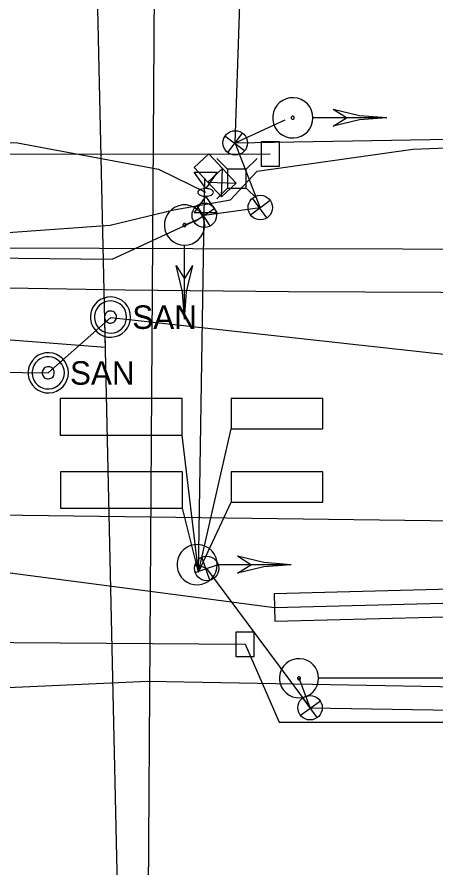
# Model space of a CAD drawing. Extents: x 596028 to 606371, y 330010 to 403088.
# Drawn here: x 604977.7 to 605046.3, y 332631.8 to 332771 of the extents above; entities that cross this region are included whole.
import ezdxf

# ---------------------------------------------------------------- set-up
doc = ezdxf.new("R2010")
doc.units = 0
for name, color, linetype in [('Default', 7, 'Continuous'), ('E_LTG_CID', 7, 'Continuous'), ('E_SIG', 7, 'Continuous'), ('E_SIG_Conduit', 7, 'Continuous'), ('E_SIG_Loops', 7, 'Continuous'), ('E_UTL_E_Bold', 7, 'Continuous'), ('E_UTL_E_UG', 7, 'Continuous'), ('E_UTL_FO_UG_MCI', 7, 'Continuous'), ('E_UTL_FO_UG_MWFN', 7, 'Continuous'), ('E_UTL_G_UG', 7, 'Continuous'), ('E_UTL_SAN_MH', 7, 'Continuous'), ('E_UTL_SAN_UG', 7, 'Continuous'), ('E_UTL_SAN_UG_MMSD', 7, 'Continuous'), ('E_UTL_T_UG', 7, 'Continuous'), ('E_UTL_TV', 7, 'Continuous'), ('E_UTL_TV_UG', 7, 'Continuous'), ('E_UTL_W_UG', 7, 'Continuous')]:
    doc.layers.add(name, color=color, linetype=linetype)

# ---------------------------------------------------------------- blocks, each defined once
blk = doc.blocks.new('_U300')
at = {"layer": 'E_SIG'}
for p, q in [((0, 6.1), (0, -6.1)), ((-6.09, 0.4), (6.1, 0.4))]:
    blk.add_line(p, q, dxfattribs=at)
blk.add_circle((0, 0.01), 6.1, dxfattribs=at)
blk = doc.blocks.new('_U305')
at = {"layer": 'E_SIG'}
for p, q in [((0, 6.1), (0, -6.1)), ((-6.09, 0.4), (6.1, 0.4))]:
    blk.add_line(p, q, dxfattribs=at)
blk.add_circle((0, 0.01), 6.1, dxfattribs=at)
blk = doc.blocks.new('_U306')
at = {"layer": 'E_SIG'}
for p, q in [((0, 6.1), (0, -6.1)), ((-6.09, 0.4), (6.1, 0.4))]:
    blk.add_line(p, q, dxfattribs=at)
blk.add_circle((0, 0.01), 6.1, dxfattribs=at)
blk = doc.blocks.new('_U307')
at = {"layer": 'E_SIG'}
for p, q in [((0, 6.1), (0, -6.1)), ((-6.09, 0.4), (6.1, 0.4))]:
    blk.add_line(p, q, dxfattribs=at)
blk.add_circle((0, 0.01), 6.1, dxfattribs=at)
blk = doc.blocks.new('_U308')
at = {"layer": 'E_SIG'}
for p, q in [((0, 6.1), (0, -6.1)), ((-6.09, 0.4), (6.1, 0.4))]:
    blk.add_line(p, q, dxfattribs=at)
blk.add_circle((0, 0.01), 6.1, dxfattribs=at)
blk = doc.blocks.new('POINT_DISPLAY')
at = {"layer": 'Default'}
blk.add_line((0, 0), (0, 0), dxfattribs=at)
blk = doc.blocks.new('CBX')
at = {"layer": 'E_SIG'}
for p, q in [((0, 16.5), (-32.9, -16.5)), ((-32.9, 16.5), (0, -16.5)), ((0, -16.5), (0, 16.5))]:
    blk.add_line(p, q, dxfattribs=at)
blk.add_lwpolyline([(-32.9, -16.5), (-32.9, 16.5), (32.9, 16.5), (32.9, -16.5)], close=True, dxfattribs=at)
blk.add_blockref('POINT_DISPLAY', (0, 0), dxfattribs=at)

msp = doc.modelspace()

# ---------------------------------------------------------------- linework, layer by layer
at = {"layer": 'E_LTG_CID'}
msp.add_lwpolyline([(604931.85, 331581.07), (604937.27, 331603.67), (604947.8, 331650.94), (604952, 331678.28), (604955.83, 331701.76), (604989.48, 331966.47), (604996.27, 332242.26), (604998.49, 332512.59), (605000.29, 332783.81), (605002.15, 332931.75), (605000.64, 332964.83), (605000.69, 332966.2), (605002.17, 333011.44), (605003.78, 333073.37), (605005.15, 333128.46), (605004.43, 333142.5)], dxfattribs=at)
at = {"layer": 'E_SIG'}
for points in [[(605026.17, 332754.48), (605026.11, 332755.1), (605025.93, 332755.7), (605025.64, 332756.26), (605025.25, 332756.75), (605024.78, 332757.17), (605024.24, 332757.48), (605023.64, 332757.68), (605023.02, 332757.77), (605022.4, 332757.74), (605021.79, 332757.6), (605021.22, 332757.33), (605020.7, 332756.97), (605020.27, 332756.52), (605019.93, 332755.99), (605019.7, 332755.41), (605019.58, 332754.79), (605019.58, 332754.16), (605019.7, 332753.55), (605019.93, 332752.96), (605020.27, 332752.44), (605020.7, 332751.98), (605021.22, 332751.62), (605021.79, 332751.36), (605022.4, 332751.21), (605023.02, 332751.18), (605023.64, 332751.27), (605024.24, 332751.48), (605024.78, 332751.79), (605025.25, 332752.2), (605025.64, 332752.69), (605025.93, 332753.25), (605026.11, 332753.85), (605026.17, 332754.48)], [(605038.27, 332754.48), (605033.81, 332754.82), (605029.47, 332755.85)], [(605031.67, 332754.48), (605029.47, 332755.85)], [(605023.12, 332754.48), (605023.11, 332754.52), (605023.1, 332754.57), (605023.08, 332754.61), (605023.05, 332754.65), (605023.01, 332754.68), (605022.97, 332754.71), (605022.93, 332754.72), (605022.88, 332754.73), (605022.83, 332754.73), (605022.78, 332754.72), (605022.74, 332754.7), (605022.7, 332754.67), (605022.67, 332754.63), (605022.64, 332754.59), (605022.62, 332754.55), (605022.61, 332754.5), (605022.61, 332754.45), (605022.62, 332754.41), (605022.64, 332754.36), (605022.67, 332754.32), (605022.7, 332754.29), (605022.74, 332754.26), (605022.78, 332754.24), (605022.83, 332754.23), (605022.88, 332754.22), (605022.93, 332754.23), (605022.97, 332754.25), (605023.01, 332754.27), (605023.05, 332754.3), (605023.08, 332754.34), (605023.1, 332754.38), (605023.11, 332754.43), (605023.12, 332754.48)], [(605038.27, 332754.48), (605026.22, 332754.48)], [(605038.27, 332754.48), (605033.81, 332754.13), (605029.47, 332753.1)], [(605029.47, 332753.1), (605031.67, 332754.48)], [(605005.14, 332733.61), (605005.76, 332733.67), (605006.37, 332733.85), (605006.92, 332734.14), (605007.42, 332734.53), (605007.83, 332735), (605008.14, 332735.54), (605008.35, 332736.14), (605008.44, 332736.76), (605008.41, 332737.38), (605008.26, 332737.99), (605008, 332738.56), (605007.63, 332739.08), (605007.18, 332739.51), (605006.65, 332739.85), (605006.07, 332740.08), (605005.45, 332740.2), (605004.83, 332740.2), (605004.21, 332740.08), (605003.63, 332739.85), (605003.1, 332739.51), (605002.65, 332739.08), (605002.28, 332738.56), (605002.02, 332737.99), (605001.87, 332737.38), (605001.84, 332736.76), (605001.93, 332736.14), (605002.14, 332735.54), (605002.45, 332735), (605002.86, 332734.53), (605003.36, 332734.14), (605003.91, 332733.85), (605004.52, 332733.67), (605005.14, 332733.61)], [(605005.14, 332736.66), (605005.19, 332736.67), (605005.23, 332736.68), (605005.28, 332736.7), (605005.31, 332736.73), (605005.35, 332736.77), (605005.37, 332736.81), (605005.39, 332736.85), (605005.39, 332736.9), (605005.39, 332736.95), (605005.38, 332737), (605005.36, 332737.04), (605005.33, 332737.08), (605005.3, 332737.11), (605005.26, 332737.14), (605005.21, 332737.16), (605005.16, 332737.17), (605005.12, 332737.17), (605005.07, 332737.16), (605005.02, 332737.14), (605004.98, 332737.11), (605004.95, 332737.08), (605004.92, 332737.04), (605004.9, 332737), (605004.89, 332736.95), (605004.89, 332736.9), (605004.89, 332736.85), (605004.91, 332736.81), (605004.93, 332736.77), (605004.97, 332736.73), (605005, 332736.7), (605005.05, 332736.68), (605005.09, 332736.67), (605005.14, 332736.66)], [(605005.14, 332721.51), (605005.14, 332733.56)], [(605005.14, 332721.51), (605004.79, 332725.97), (605003.76, 332730.31)], [(605003.77, 332730.31), (605005.14, 332728.11)], [(605005.14, 332721.51), (605005.49, 332725.97), (605006.51, 332730.31)], [(605005.14, 332728.11), (605006.52, 332730.31)], [(605010.5, 332681.28), (605010.44, 332681.91), (605010.27, 332682.51), (605009.98, 332683.07), (605009.59, 332683.56), (605009.12, 332683.97), (605008.57, 332684.28), (605007.98, 332684.49), (605007.36, 332684.58), (605006.73, 332684.55), (605006.12, 332684.4), (605005.55, 332684.14), (605005.04, 332683.78), (605004.61, 332683.32), (605004.27, 332682.79), (605004.04, 332682.21), (605003.92, 332681.6), (605003.92, 332680.97), (605004.04, 332680.35), (605004.27, 332679.77), (605004.61, 332679.24), (605005.04, 332678.79), (605005.55, 332678.42), (605006.12, 332678.16), (605006.73, 332678.02), (605007.36, 332677.99), (605007.98, 332678.08), (605008.57, 332678.28), (605009.12, 332678.59), (605009.59, 332679), (605009.98, 332679.5), (605010.27, 332680.06), (605010.44, 332680.66), (605010.5, 332681.28)], [(605022.6, 332681.28), (605018.15, 332681.63), (605013.8, 332682.66)], [(605016, 332681.28), (605013.8, 332682.66)], [(605007.45, 332681.28), (605007.45, 332681.33), (605007.44, 332681.38), (605007.41, 332681.42), (605007.38, 332681.46), (605007.35, 332681.49), (605007.31, 332681.51), (605007.26, 332681.53), (605007.21, 332681.53), (605007.17, 332681.53), (605007.12, 332681.52), (605007.08, 332681.5), (605007.04, 332681.47), (605007, 332681.44), (605006.98, 332681.4), (605006.96, 332681.35), (605006.95, 332681.31), (605006.95, 332681.26), (605006.96, 332681.21), (605006.98, 332681.17), (605007, 332681.13), (605007.04, 332681.09), (605007.08, 332681.06), (605007.12, 332681.04), (605007.17, 332681.03), (605007.21, 332681.03), (605007.26, 332681.04), (605007.31, 332681.05), (605007.35, 332681.08), (605007.38, 332681.11), (605007.41, 332681.15), (605007.44, 332681.19), (605007.45, 332681.23), (605007.45, 332681.28)], [(605022.6, 332681.28), (605010.56, 332681.28)], [(605022.6, 332681.28), (605018.15, 332680.94), (605013.8, 332679.91)], [(605013.8, 332679.91), (605016, 332681.28)], [(605027.09, 332662.68), (605027.04, 332663.28), (605026.86, 332663.87), (605026.59, 332664.41), (605026.21, 332664.89), (605025.75, 332665.29), (605025.22, 332665.59), (605024.65, 332665.79), (605024.04, 332665.88), (605023.44, 332665.85), (605022.84, 332665.7), (605022.29, 332665.45), (605021.79, 332665.1), (605021.37, 332664.66), (605021.04, 332664.14), (605020.82, 332663.58), (605020.7, 332662.98), (605020.7, 332662.37), (605020.82, 332661.77), (605021.04, 332661.21), (605021.37, 332660.7), (605021.79, 332660.26), (605022.29, 332659.9), (605022.84, 332659.65), (605023.44, 332659.51), (605024.04, 332659.48), (605024.65, 332659.56), (605025.22, 332659.76), (605025.75, 332660.07), (605026.21, 332660.47), (605026.59, 332660.94), (605026.86, 332661.49), (605027.04, 332662.07), (605027.09, 332662.68)], [(605024.14, 332662.68), (605024.13, 332662.72), (605024.12, 332662.77), (605024.1, 332662.81), (605024.07, 332662.85), (605024.03, 332662.88), (605023.99, 332662.9), (605023.95, 332662.91), (605023.9, 332662.92), (605023.86, 332662.92), (605023.81, 332662.91), (605023.77, 332662.89), (605023.73, 332662.86), (605023.7, 332662.83), (605023.67, 332662.79), (605023.66, 332662.75), (605023.65, 332662.7), (605023.65, 332662.65), (605023.66, 332662.61), (605023.67, 332662.56), (605023.7, 332662.52), (605023.73, 332662.49), (605023.77, 332662.46), (605023.81, 332662.44), (605023.86, 332662.43), (605023.9, 332662.43), (605023.95, 332662.44), (605023.99, 332662.45), (605024.03, 332662.48), (605024.07, 332662.51), (605024.1, 332662.54), (605024.12, 332662.58), (605024.13, 332662.63), (605024.14, 332662.68)], [(605053.79, 332662.68), (605027.15, 332662.68)], [(605046.31, 332662.68), (605046.31, 332662.68)]]:
    msp.add_lwpolyline(points, dxfattribs=at)
at = {"layer": 'E_SIG_Conduit'}
for p, q in [((605008.38, 332738.51), (605008.45, 332744.6)), ((605007.19, 332737.78), (605005.14, 332736.91)), ((605008.76, 332680.66), (605007.2, 332681.28)), ((605025.69, 332657.85), (605023.89, 332662.68))]:
    msp.add_line(p, q, dxfattribs=at)
for points in [[(605013.44, 332750.37), (605018.8, 332909.2), (605014.77, 333003.78)], [(605013.44, 332750.37), (605021.63, 332754.16)], [(605007.43, 332680.06), (605008.38, 332738.51), (605017.55, 332739.78), (605013.44, 332750.37), (605061.42, 332751.22), (605095, 332740.2)], [(604921.39, 332732.09), (604993.31, 332731.34), (605007.19, 332737.78)], [(605008.76, 332680.66), (605025.69, 332657.85), (605055.91, 332657.36), (605097.6, 332661.29), (605110.54, 332680.07), (605113.03, 332731.79)]]:
    msp.add_lwpolyline(points, dxfattribs=at)
at = {"layer": 'E_SIG_Loops'}
for p, q in [((605004.77, 332708.51), (604984.77, 332708.51)), ((604984.77, 332708.51), (604984.77, 332702.51)), ((605004.77, 332702.51), (605004.77, 332708.51)), ((605007.43, 332680.06), (605012.77, 332703.51)), ((604984.77, 332702.51), (605004.77, 332702.51)), ((605007.43, 332680.06), (605004.77, 332702.51)), ((604984.82, 332696.51), (604984.82, 332690.51)), ((605004.82, 332696.51), (604984.82, 332696.51)), ((605004.82, 332690.51), (605004.82, 332696.51)), ((605007.43, 332680.06), (605012.77, 332691.51)), ((604984.82, 332690.51), (605004.82, 332690.51)), ((605007.43, 332680.06), (605004.82, 332690.51))]:
    msp.add_line(p, q, dxfattribs=at)
for points in [[(605027.77, 332703.51), (605027.77, 332708.51), (605012.77, 332708.51), (605012.77, 332703.51), (605027.77, 332703.51)], [(605027.77, 332691.51), (605027.77, 332696.51), (605012.77, 332696.51), (605012.77, 332691.51), (605027.77, 332691.51)]]:
    msp.add_lwpolyline(points, dxfattribs=at)
at = {"layer": 'E_UTL_E_Bold'}
for points in [[(605006.7, 332745.56), (605010.51, 332745.56)], [(605008.61, 332742.89), (605006.7, 332745.56)], [(605010.51, 332745.56), (605008.61, 332742.89)], [(605009.88, 332742.26), (605009.85, 332742.38), (605009.79, 332742.49), (605009.68, 332742.6), (605009.53, 332742.7), (605009.34, 332742.77), (605009.13, 332742.83), (605008.91, 332742.87), (605008.67, 332742.89), (605008.43, 332742.89), (605008.19, 332742.86), (605007.97, 332742.81), (605007.78, 332742.74), (605007.61, 332742.65), (605007.48, 332742.55), (605007.39, 332742.44), (605007.34, 332742.32), (605007.34, 332742.2), (605007.39, 332742.08), (605007.48, 332741.97), (605007.61, 332741.86), (605007.78, 332741.78), (605007.97, 332741.71), (605008.19, 332741.66), (605008.43, 332741.63), (605008.67, 332741.62), (605008.91, 332741.64), (605009.13, 332741.68), (605009.34, 332741.74), (605009.53, 332741.82), (605009.68, 332741.91), (605009.79, 332742.02), (605009.85, 332742.14), (605009.88, 332742.26)], [(605008.61, 332741.62), (605006.7, 332738.96)], [(605010.51, 332738.96), (605008.61, 332741.62)], [(605006.7, 332738.96), (605010.51, 332738.96)]]:
    msp.add_lwpolyline(points, dxfattribs=at)
at = {"layer": 'E_UTL_E_UG'}
for points in [[(604885.18, 332747.59), (604907.07, 332752.34), (604977.77, 332750.38), (605000.86, 332746.08), (605008.6, 332742.3)], [(604729.97, 332733.67), (604735.89, 332737.18), (604741.23, 332741.22), (604743.03, 332739.17), (604750.82, 332737.08), (604770.44, 332736.98), (604808.3, 332737.08), (604829.69, 332734.9), (604883.87, 332734.01), (604905.84, 332733.85), (604937.84, 332733.34), (604976.01, 332733.17), (605006.49, 332733.09)], [(605006.49, 332733.09), (605075.22, 332732.97), (605164.12, 332719.76)]]:
    msp.add_lwpolyline(points, dxfattribs=at)
at = {"layer": 'E_UTL_FO_UG_MCI'}
msp.add_line((604688.68, 332748.34), (605019.17, 332748.55), dxfattribs=at)
msp.add_lwpolyline([(605017.67, 332746.55), (605020.67, 332746.55), (605020.67, 332750.55), (605017.67, 332750.55)], close=True, dxfattribs=at)
at = {"layer": 'E_UTL_FO_UG_MWFN'}
msp.add_lwpolyline([(605013.55, 332666.24), (605016.55, 332666.24), (605016.55, 332670.24), (605013.55, 332670.24)], close=True, dxfattribs=at)
for points in [[(604833.51, 332653.15), (604839.07, 332662.37), (604848.32, 332669.45), (605015.05, 332668.24)], [(605015.05, 332668.24), (605020.63, 332655.48), (605115.41, 332655.48), (605128.67, 332662.3)]]:
    msp.add_lwpolyline(points, dxfattribs=at)
at = {"layer": 'E_UTL_G_UG'}
msp.add_line((604453.34, 332696.36), (605095.21, 332687.86), dxfattribs=at)
msp.add_line((604453.34, 332696.36), (605095.21, 332687.86), dxfattribs=at)
at = {"layer": 'E_UTL_SAN_MH'}
for points in [[(604996.32, 332721.84), (604996.26, 332722.47), (604996.08, 332723.07), (604995.8, 332723.62), (604995.41, 332724.12), (604994.94, 332724.53), (604994.39, 332724.84), (604993.8, 332725.05), (604993.18, 332725.14), (604992.55, 332725.11), (604991.94, 332724.96), (604991.37, 332724.7), (604990.86, 332724.33), (604990.43, 332723.88), (604990.09, 332723.35), (604989.85, 332722.77), (604989.74, 332722.15), (604989.74, 332721.53), (604989.85, 332720.91), (604990.09, 332720.33), (604990.43, 332719.8), (604990.86, 332719.35), (604991.37, 332718.98), (604991.94, 332718.72), (604992.55, 332718.57), (604993.18, 332718.54), (604993.8, 332718.63), (604994.39, 332718.84), (604994.94, 332719.15), (604995.41, 332719.56), (604995.8, 332720.06), (604996.08, 332720.61), (604996.26, 332721.22), (604996.32, 332721.84)], [(604995.66, 332721.84), (604995.61, 332722.34), (604995.47, 332722.82), (604995.24, 332723.27), (604994.93, 332723.66), (604994.55, 332723.99), (604994.12, 332724.24), (604993.64, 332724.41), (604993.15, 332724.48), (604992.65, 332724.45), (604992.16, 332724.34), (604991.7, 332724.13), (604991.29, 332723.84), (604990.95, 332723.47), (604990.67, 332723.05), (604990.49, 332722.58), (604990.39, 332722.09), (604990.39, 332721.59), (604990.49, 332721.1), (604990.67, 332720.63), (604990.95, 332720.21), (604991.29, 332719.85), (604991.7, 332719.55), (604992.16, 332719.35), (604992.65, 332719.23), (604993.15, 332719.2), (604993.64, 332719.28), (604994.12, 332719.44), (604994.55, 332719.69), (604994.93, 332720.02), (604995.24, 332720.41), (604995.47, 332720.86), (604995.61, 332721.34), (604995.66, 332721.84)], [(604994.01, 332721.84), (604993.99, 332722.03), (604993.94, 332722.21), (604993.85, 332722.38), (604993.74, 332722.52), (604993.6, 332722.65), (604993.43, 332722.74), (604993.25, 332722.8), (604993.07, 332722.83), (604992.88, 332722.82), (604992.7, 332722.78), (604992.53, 332722.7), (604992.37, 332722.59), (604992.24, 332722.45), (604992.14, 332722.29), (604992.07, 332722.12), (604992.04, 332721.93), (604992.04, 332721.75), (604992.07, 332721.56), (604992.14, 332721.39), (604992.24, 332721.23), (604992.37, 332721.09), (604992.53, 332720.98), (604992.7, 332720.91), (604992.88, 332720.86), (604993.07, 332720.85), (604993.25, 332720.88), (604993.43, 332720.94), (604993.6, 332721.03), (604993.74, 332721.16), (604993.85, 332721.31), (604993.94, 332721.47), (604993.99, 332721.65), (604994.01, 332721.84)], [(604986.13, 332712.71), (604986.07, 332713.33), (604985.89, 332713.93), (604985.61, 332714.49), (604985.22, 332714.99), (604984.74, 332715.4), (604984.2, 332715.71), (604983.61, 332715.91), (604982.99, 332716), (604982.36, 332715.97), (604981.75, 332715.83), (604981.18, 332715.57), (604980.67, 332715.2), (604980.24, 332714.75), (604979.9, 332714.22), (604979.66, 332713.64), (604979.55, 332713.02), (604979.55, 332712.39), (604979.66, 332711.78), (604979.9, 332711.2), (604980.24, 332710.67), (604980.67, 332710.21), (604981.18, 332709.85), (604981.75, 332709.59), (604982.36, 332709.44), (604982.99, 332709.41), (604983.61, 332709.5), (604984.2, 332709.71), (604984.74, 332710.02), (604985.22, 332710.43), (604985.61, 332710.92), (604985.89, 332711.48), (604986.07, 332712.08), (604986.13, 332712.71)], [(604985.47, 332712.71), (604985.42, 332713.21), (604985.28, 332713.69), (604985.05, 332714.14), (604984.74, 332714.53), (604984.36, 332714.86), (604983.93, 332715.11), (604983.45, 332715.27), (604982.96, 332715.34), (604982.45, 332715.32), (604981.97, 332715.2), (604981.51, 332714.99), (604981.1, 332714.7), (604980.76, 332714.34), (604980.48, 332713.92), (604980.3, 332713.45), (604980.2, 332712.96), (604980.2, 332712.46), (604980.3, 332711.96), (604980.48, 332711.5), (604980.76, 332711.08), (604981.1, 332710.71), (604981.51, 332710.42), (604981.97, 332710.21), (604982.45, 332710.09), (604982.96, 332710.07), (604983.45, 332710.14), (604983.93, 332710.31), (604984.36, 332710.56), (604984.74, 332710.89), (604985.05, 332711.28), (604985.28, 332711.73), (604985.42, 332712.21), (604985.47, 332712.71)], [(604983.82, 332712.71), (604983.8, 332712.9), (604983.75, 332713.08), (604983.66, 332713.24), (604983.55, 332713.39), (604983.4, 332713.51), (604983.24, 332713.61), (604983.06, 332713.67), (604982.88, 332713.7), (604982.69, 332713.69), (604982.51, 332713.64), (604982.34, 332713.57), (604982.18, 332713.46), (604982.05, 332713.32), (604981.95, 332713.16), (604981.88, 332712.99), (604981.84, 332712.8), (604981.84, 332712.61), (604981.88, 332712.43), (604981.95, 332712.25), (604982.05, 332712.1), (604982.18, 332711.96), (604982.34, 332711.85), (604982.51, 332711.77), (604982.69, 332711.73), (604982.88, 332711.72), (604983.06, 332711.75), (604983.24, 332711.81), (604983.4, 332711.9), (604983.55, 332712.02), (604983.66, 332712.17), (604983.75, 332712.34), (604983.8, 332712.52), (604983.82, 332712.71)]]:
    msp.add_lwpolyline(points, dxfattribs=at)
at = {"layer": 'E_UTL_SAN_UG'}
for p, q in [((604982.83, 332712.71), (604993.06, 332721.79)), ((604993.06, 332721.79), (605095.5, 332710.46)), ((604737.44, 332715.28), (604982.83, 332712.71))]:
    msp.add_line(p, q, dxfattribs=at)
msp.add_lwpolyline([(604878.95, 332725.67), (604992.19, 332716.93), (604992.09, 332721.29)], dxfattribs=at)
at = {"layer": 'E_UTL_SAN_UG_MMSD'}
msp.add_line((605001.66, 332297.25), (604992.09, 332721.29), dxfattribs=at)
msp.add_lwpolyline([(604992.09, 332721.29), (604978.83, 333311.92)], dxfattribs=at)
at = {"layer": 'E_UTL_T_UG'}
msp.add_lwpolyline([(604626.24, 332752.96), (604667.79, 332752.28), (604716.52, 332751.29), (604772.47, 332750.78), (604802.28, 332745.13), (604821.11, 332741.83), (604839.24, 332737.01), (604851.39, 332734.26), (604870.7, 332730.27), (604882.93, 332728.13), (604900.25, 332727.49), (604950.98, 332727.08), (604995.39, 332726.29), (605022.19, 332726.03), (605084.56, 332725.74), (605114.2, 332728.34), (605148.01, 332733.35)], dxfattribs=at)
at = {"layer": 'E_UTL_TV'}
for points in [[(605012.16, 332746.04), (605010.41, 332747.79)], [(605015.26, 332746.04), (605017.01, 332747.79)], [(605015.26, 332746.04), (605012.16, 332746.04)], [(605012.16, 332746.04), (605012.16, 332742.94)], [(605015.26, 332742.94), (605015.26, 332746.04)], [(605012.16, 332742.94), (605010.41, 332741.19)], [(605012.16, 332742.94), (605015.26, 332742.94)], [(605015.26, 332742.94), (605017.01, 332741.19)]]:
    msp.add_lwpolyline(points, dxfattribs=at)
at = {"layer": 'E_UTL_TV_UG'}
msp.add_lwpolyline([(604885.99, 332737.63), (604916.23, 332736.12), (604975.49, 332735.63), (604992.97, 332736.89), (605003.39, 332739.42), (605012.69, 332741.02), (605017.03, 332745.71), (605042.52, 332749.33), (605064.38, 332750.23), (605090.09, 332749.99), (605094.48, 332746.45), (605107.38, 332741), (605124.95, 332737.5)], dxfattribs=at)
at = {"layer": 'E_UTL_W_UG'}
for p, q in [((604966.93, 332681.23), (605019.87, 332674.26)), ((605019.87, 332674.26), (605230.04, 332679.7))]:
    msp.add_line(p, q, dxfattribs=at)
msp.add_lwpolyline([(605019.93, 332672.02), (605079.91, 332673.57), (605079.79, 332678.07), (605019.81, 332676.51)], close=True, dxfattribs=at)
for points in [[(604777.25, 332665.16), (604781.5, 332664.88), (604910.94, 332662.05), (604973.76, 332661.03), (604999.15, 332662.21)], [(604999.15, 332662.21), (605058.91, 332661.12), (605080.34, 332636.95)]]:
    msp.add_lwpolyline(points, dxfattribs=at)

# ---------------------------------------------------------------- block references
at = {"layer": 'E_SIG'}
for name, p, xscale, yscale, rotation in [('_U308', (605013.44, 332750.37), 0.32808333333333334, 0.3280833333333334, 142.82457380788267), ('_U307', (605017.55, 332739.78), 0.32808333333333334, 0.3280833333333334, 126.66560630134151), ('_U306', (605008.38, 332738.51), 0.32808333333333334, 0.32808333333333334, 123.07960455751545), ('_U305', (605008.77, 332680.66), 0.3280833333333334, 0.32808333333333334, 109.3471628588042), ('_U300', (605025.69, 332657.85), 0.3280833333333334, 0.32808333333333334, -144.15690978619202)]:
    msp.add_blockref(name, p, dxfattribs=dict(at, xscale=xscale, yscale=yscale, rotation=rotation))
at = {"layer": 'E_UTL_E_UG', "xscale": 0.1, "yscale": 0.10000000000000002, "rotation": 132.89529921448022}
msp.add_blockref('CBX', (605010.17, 332745.04), dxfattribs=at)

# ---------------------------------------------------------------- texts
at = {"layer": 'E_UTL_SAN_MH'}
for p in [(604996.59, 332719.9), (604986.39, 332710.76)]:
    msp.add_text('SAN', height=3.849, dxfattribs=at).set_placement(p)

doc.saveas('drawing.dxf')
